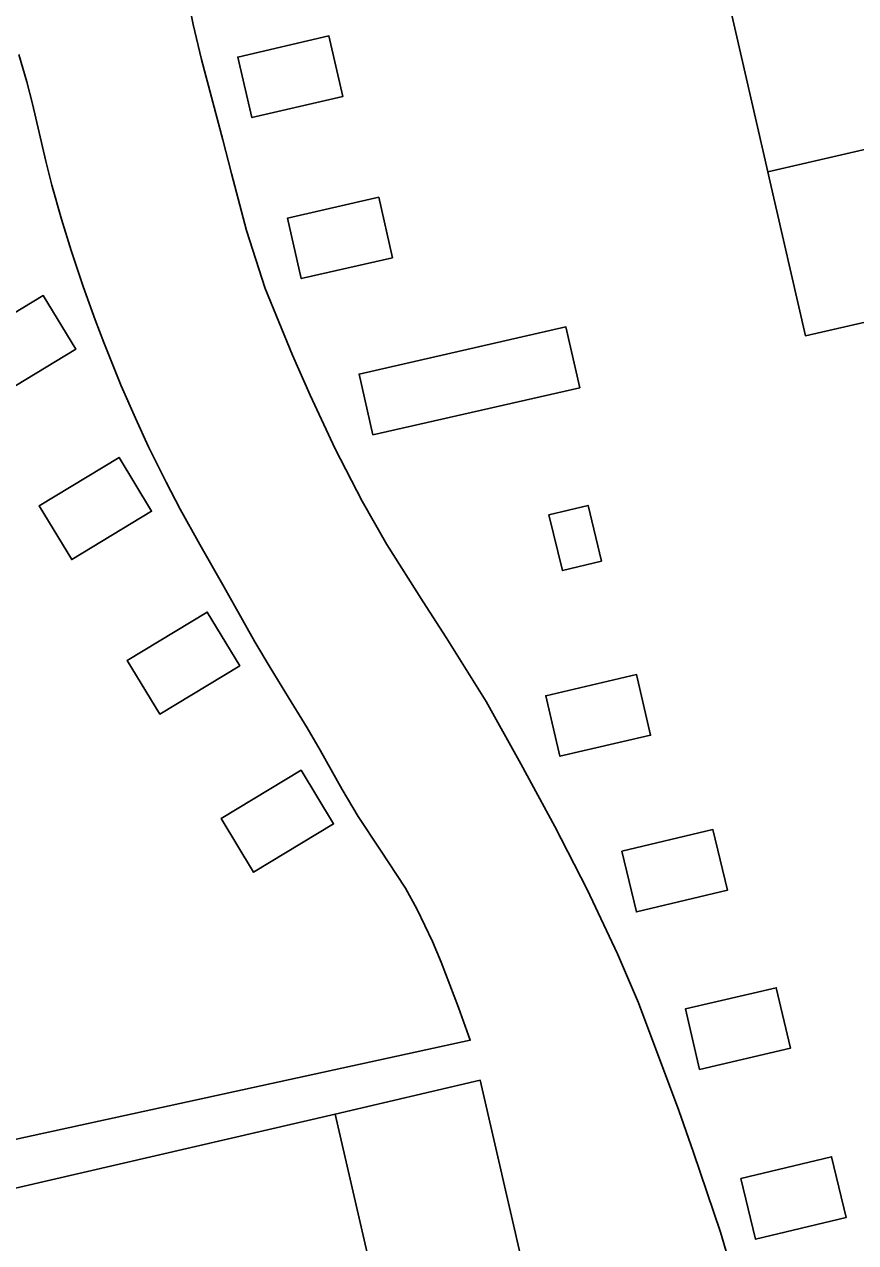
# Model space of a CAD drawing. Extents: x 156412 to 157779, y 382335 to 383768.
# Drawn here: x 156896.77 to 156923.44, y 383532.9 to 383572 of the extents above; entities that cross this region are included whole.
import ezdxf

# ---------------------------------------------------------------- set-up
doc = ezdxf.new("R2010")
doc.units = 0
for name, color, linetype in [('IMGEO_Erf', 7, 'Continuous'), ('IMGEO_Pand', 7, 'Continuous'), ('IMGEO_Rijbaan_lokaal_open', 7, 'Continuous')]:
    doc.layers.add(name, color=color, linetype=linetype)

msp = doc.modelspace()

# ---------------------------------------------------------------- linework, layer by layer
at = {"layer": 'IMGEO_Erf'}
for points in [[(156901.668, 383574.574), (156902.181, 383571.992), (156902.453, 383570.877), (156903.136, 383568.296), (156903.413, 383567.215), (156903.897, 383565.384), (156904.489, 383563.526), (156905.368, 383561.388), (156905.942, 383560.097), (156906.744, 383558.381), (156907.603, 383556.696), (156908.392, 383555.306), (156909.561, 383553.463), (156910.302, 383552.325), (156911.588, 383550.268), (156912.697, 383548.27), (156913.784, 383546.261), (156914.826, 383544.233), (156915.799, 383542.175), (156916.472, 383540.6), (156917.762, 383537.145), (156918.241, 383535.792), (156919.1, 383533.237), (156919.63, 383531.45)], [(156931.344, 383529.504), (156930.301, 383533.989), (156930.05, 383535.069), (156930.006, 383535.257), (156928.097, 383534.816), (156926.806, 383540.368), (156928.719, 383540.81), (156928.668, 383541.03), (156928.258, 383542.814), (156927.945, 383544.174), (156927.55, 383545.893), (156927.509, 383546.072), (156925.599, 383545.631), (156924.391, 383550.894), (156926.3, 383551.335), (156926.245, 383551.575), (156925.998, 383552.648), (156925.021, 383556.89), (156923.742, 383562.444), (156921.83, 383562.006), (156920.667, 383567.072), (156920.622, 383567.266), (156919.414, 383572.529)], [(156893.852, 383535.646), (156911.073, 383539.4), (156910.692, 383540.451), (156910.141, 383541.904), (156909.862, 383542.569), (156909.375, 383543.598), (156908.998, 383544.277), (156908.176, 383545.526), (156907.473, 383546.576), (156906.959, 383547.445), (156906.254, 383548.713), (156905.839, 383549.424), (156905.247, 383550.395), (156904.652, 383551.363), (156904.163, 383552.184), (156903.515, 383553.331), (156903.136, 383554.013), (156902.399, 383555.312), (156901.768, 383556.445), (156901.313, 383557.308), (156900.752, 383558.444), (156900.329, 383559.358), (156899.875, 383560.4), (156899.315, 383561.785), (156899.038, 383562.514), (156898.654, 383563.584), (156898.265, 383564.746), (156897.955, 383565.748), (156897.647, 383566.842), (156897.453, 383567.61), (156897.029, 383569.45), (156896.846, 383570.156), (156896.587, 383571.032)], [(156914.627, 383524.092), (156911.395, 383538.116), (156906.736, 383537.028), (156908.345, 383530.072)]]:
    msp.add_lwpolyline(points, dxfattribs=at)
for points in [[(156906.989, 383569.687), (156904.067, 383569.006), (156903.615, 383570.948), (156906.537, 383571.629)], [(156908.578, 383564.51), (156905.653, 383563.843), (156905.211, 383565.785), (156908.136, 383566.452)], [(156897.373, 383563.297), (156898.415, 383561.574), (156895.85, 383560.023), (156894.808, 383561.746)], [(156914.142, 383562.289), (156914.587, 383560.34), (156907.951, 383558.828), (156907.507, 383560.775)], [(156899.808, 383558.1), (156900.85, 383556.377), (156898.285, 383554.826), (156897.243, 383556.549)], [(156914.854, 383556.562), (156915.284, 383554.774), (156914.03, 383554.472), (156913.6, 383556.26)], [(156902.634, 383553.141), (156903.676, 383551.418), (156901.111, 383549.867), (156900.069, 383551.59)], [(156916.41, 383551.133), (156916.862, 383549.188), (156913.951, 383548.512), (156913.499, 383550.456)], [(156905.646, 383548.066), (156906.688, 383546.343), (156904.123, 383544.792), (156903.081, 383546.515)], [(156918.86, 383546.159), (156919.323, 383544.213), (156916.404, 383543.519), (156915.942, 383545.466)], [(156920.893, 383541.086), (156921.348, 383539.143), (156918.434, 383538.462), (156917.98, 383540.406)], [(156922.667, 383535.663), (156923.137, 383533.714), (156920.23, 383533.013), (156919.76, 383534.962)]]:
    msp.add_lwpolyline(points, close=True, dxfattribs=at)
at = {"layer": 'IMGEO_Pand'}
for points in [[(156931.053, 383575.217), (156919.414, 383572.529), (156920.622, 383567.266), (156932.264, 383569.955), (156933.479, 383570.236), (156933.056, 383572.043), (156931.849, 383571.76), (156931.501, 383573.271), (156931.251, 383574.361), (156931.091, 383575.056)], [(156904.067, 383569.006), (156906.989, 383569.687), (156906.537, 383571.629), (156903.615, 383570.948)], [(156932.264, 383569.955), (156920.622, 383567.266), (156920.667, 383567.072), (156921.83, 383562.006), (156923.742, 383562.444), (156933.474, 383564.693), (156934.691, 383564.974), (156934.268, 383566.781), (156933.059, 383566.498), (156932.711, 383568.008), (156932.454, 383569.127), (156932.304, 383569.781)], [(156905.653, 383563.843), (156908.578, 383564.51), (156908.136, 383566.452), (156905.211, 383565.785)], [(156895.85, 383560.023), (156898.415, 383561.574), (156897.373, 383563.297), (156894.808, 383561.746)], [(156907.951, 383558.828), (156914.587, 383560.34), (156914.142, 383562.289), (156907.507, 383560.775)], [(156897.243, 383556.549), (156898.285, 383554.826), (156900.85, 383556.377), (156899.808, 383558.1)], [(156913.6, 383556.26), (156914.03, 383554.472), (156915.284, 383554.774), (156914.854, 383556.562)], [(156901.111, 383549.867), (156903.676, 383551.418), (156902.634, 383553.141), (156900.069, 383551.59)], [(156913.951, 383548.512), (156916.862, 383549.188), (156916.41, 383551.133), (156913.499, 383550.456)], [(156904.123, 383544.792), (156906.688, 383546.343), (156905.646, 383548.066), (156903.081, 383546.515)], [(156916.404, 383543.519), (156919.323, 383544.213), (156918.86, 383546.159), (156915.942, 383545.466)], [(156918.434, 383538.462), (156921.348, 383539.143), (156920.893, 383541.086), (156917.98, 383540.406)], [(156920.23, 383533.013), (156923.137, 383533.714), (156922.667, 383535.663), (156919.76, 383534.962)]]:
    msp.add_lwpolyline(points, close=True, dxfattribs=at)
msp.add_lwpolyline([(156908.345, 383530.072), (156906.736, 383537.028), (156888.381, 383532.781)], dxfattribs=at)
at = {"layer": 'IMGEO_Rijbaan_lokaal_open'}
for points in [[(156919.63, 383531.45), (156919.1, 383533.237), (156918.241, 383535.792), (156917.762, 383537.145), (156916.472, 383540.6), (156915.799, 383542.175), (156914.826, 383544.233), (156913.784, 383546.261), (156912.697, 383548.27), (156911.588, 383550.268), (156910.302, 383552.325), (156909.561, 383553.463), (156908.392, 383555.306), (156907.603, 383556.696), (156906.744, 383558.381), (156905.942, 383560.097), (156905.368, 383561.388), (156904.489, 383563.526), (156903.897, 383565.384), (156903.413, 383567.215), (156903.136, 383568.296), (156902.453, 383570.877), (156902.181, 383571.992), (156901.668, 383574.574)], [(156896.587, 383571.032), (156896.846, 383570.156), (156897.029, 383569.45), (156897.453, 383567.61), (156897.647, 383566.842), (156897.955, 383565.748), (156898.265, 383564.746), (156898.654, 383563.584), (156899.038, 383562.514), (156899.315, 383561.785), (156899.875, 383560.4), (156900.329, 383559.358), (156900.752, 383558.444), (156901.313, 383557.308), (156901.768, 383556.445), (156902.399, 383555.312), (156903.136, 383554.013), (156903.515, 383553.331), (156904.163, 383552.184), (156904.652, 383551.363), (156905.247, 383550.395), (156905.839, 383549.424), (156906.254, 383548.713), (156906.959, 383547.445), (156907.473, 383546.576), (156908.176, 383545.526), (156908.998, 383544.277), (156909.375, 383543.598), (156909.862, 383542.569), (156910.141, 383541.904), (156910.692, 383540.451), (156911.073, 383539.4), (156893.852, 383535.646)], [(156888.381, 383532.781), (156906.736, 383537.028), (156911.395, 383538.116), (156914.627, 383524.092)]]:
    msp.add_lwpolyline(points, dxfattribs=at)

doc.saveas('drawing.dxf')
